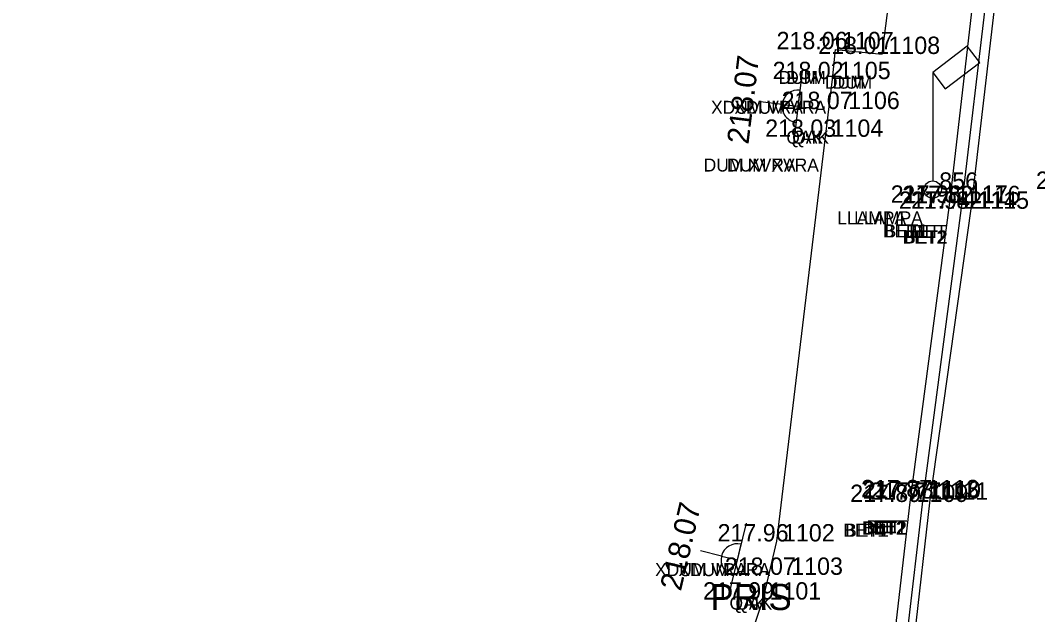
# Model space of a CAD drawing. Extents: x -471047 to -470889, y -1102859 to -1102000.
# Drawn here: x -471002.87 to -470979.42, y -1102513.11 to -1102499.4 of the extents above; entities that cross this region are included whole.
import ezdxf

# ---------------------------------------------------------------- set-up
doc = ezdxf.new("R2010")
doc.units = 0
for name, color, linetype in [('Vrstva 1', 7, 'Continuous'), ('Vrstva 10', 7, 'Continuous'), ('Vrstva 12', 7, 'Continuous'), ('Vrstva 13', 7, 'Continuous'), ('Vrstva 22', 7, 'Continuous'), ('Vrstva 23', 7, 'Continuous'), ('Vrstva 34', 7, 'Continuous'), ('Vrstva 35', 7, 'Continuous'), ('Vrstva 36', 7, 'Continuous'), ('Vrstva 38', 7, 'Continuous'), ('Vrstva 5', 7, 'Continuous'), ('Vrstva 7', 7, 'Continuous'), ('Vrstva 8', 7, 'Continuous')]:
    doc.layers.add(name, color=color, linetype=linetype)

msp = doc.modelspace()

# ---------------------------------------------------------------- linework, layer by layer
at = {"layer": 'Vrstva 1'}
for points in [[(-471040.344, -1102858.385), (-471031.676, -1102846.187), (-471026.357, -1102838.629), (-471023.212, -1102833.975), (-471019.21, -1102827.465), (-471016.861, -1102823.272), (-471013.099, -1102815.912), (-471010.824, -1102810.955), (-471007.329, -1102802.292), (-471005.34, -1102796.515), (-471002.842, -1102787.838), (-471001.3, -1102780.997), (-471000.19, -1102774.713), (-470999.247, -1102768.204), (-470998.794, -1102764.784), (-470997.199, -1102751.812), (-470994.899, -1102732.807), (-470992.551, -1102713.262), (-470990.326, -1102694.887), (-470988.122, -1102676.57), (-470985.812, -1102657.305), (-470983.537, -1102638.407), (-470981.386, -1102620.622), (-470979.843, -1102608.014), (-470976.377, -1102579.253), (-470972.945, -1102550.69), (-470970.475, -1102530.206), (-470967.905, -1102508.801), (-470965.053, -1102485.131), (-470962.734, -1102465.9), (-470960.173, -1102444.812), (-470957.795, -1102425.103), (-470954.965, -1102401.839), (-470953.834, -1102392.574), (-470952.33, -1102379.985), (-470950.744, -1102366.853), (-470948.978, -1102352.106), (-470947.037, -1102335.844), (-470944.949, -1102318.462), (-470944.013, -1102310.745), (-470942.39, -1102297.267), (-470939.519, -1102273.45), (-470937.593, -1102257.43), (-470936.064, -1102244.81), (-470934.114, -1102228.634), (-470931.621, -1102207.856), (-470929.536, -1102190.857), (-470926.572, -1102166.31), (-470924.91, -1102152.663), (-470923.413, -1102140.333), (-470921.923, -1102127.669), (-470921.155, -1102120.084), (-470920.446, -1102109.574), (-470919.912, -1102099.137), (-470919.63, -1102088.981), (-470919.523, -1102081.193), (-470919.563, -1102070.395), (-470919.714, -1102064.236), (-470920.134, -1102054.704), (-470920.462, -1102047.615), (-470920.599, -1102044.52), (-470920.743, -1102041.873), (-470921.125, -1102034.455), (-470921.774, -1102030.337), (-470922.418, -1102027.787), (-470923.734, -1102023.93), (-470924.872, -1102021.434), (-470926.752, -1102018.182), (-470927.953, -1102016.45), (-470929.616, -1102014.424), (-470932.252, -1102011.756), (-470935.111, -1102009.425), (-470938.391, -1102007.371), (-470942.651, -1102005.401)], [(-471041.328, -1102857.18), (-471032.144, -1102844.242), (-471027.583, -1102837.763), (-471024.388, -1102833.028), (-471020.451, -1102826.6), (-471018.089, -1102822.378), (-471014.542, -1102815.445), (-471012.233, -1102810.418), (-471009.247, -1102803.108), (-471006.795, -1102796.098), (-471004.315, -1102787.532), (-471002.782, -1102780.723), (-471001.674, -1102774.458), (-471000.75, -1102768.095), (-471000.28, -1102764.601), (-470998.692, -1102751.741), (-470996.378, -1102732.635), (-470994.028, -1102713.058), (-470991.808, -1102694.749), (-470989.616, -1102676.447), (-470987.284, -1102657.013), (-470985.031, -1102638.272), (-470982.87, -1102620.431), (-470981.334, -1102607.933), (-470977.881, -1102579.263), (-470974.429, -1102550.492), (-470971.964, -1102530.054), (-470969.391, -1102508.607), (-470966.54, -1102484.984), (-470964.231, -1102465.853), (-470961.679, -1102444.752), (-470959.304, -1102425.078), (-470956.455, -1102401.634), (-470955.339, -1102392.489), (-470953.812, -1102379.71), (-470952.249, -1102366.808), (-470950.479, -1102352.023), (-470948.536, -1102335.868), (-470946.426, -1102318.233), (-470945.493, -1102310.531), (-470943.864, -1102297.013), (-470940.984, -1102273.071), (-470939.078, -1102257.195), (-470937.559, -1102244.684), (-470935.592, -1102228.353), (-470933.101, -1102207.653), (-470931.011, -1102190.57), (-470928.046, -1102166.021), (-470926.409, -1102152.578), (-470924.898, -1102140.121), (-470923.427, -1102127.544), (-470922.647, -1102119.826), (-470921.919, -1102109.229), (-470921.42, -1102099.134), (-470921.127, -1102089.016), (-470921.023, -1102081.453), (-470921.061, -1102070.468), (-470921.209, -1102064.314), (-470921.666, -1102053.966), (-470922.156, -1102043.345), (-470922.299, -1102039.934), (-470922.637, -1102034.36), (-470923.091, -1102031.241), (-470923.847, -1102028.247), (-470925.083, -1102024.594), (-470926.222, -1102022.086), (-470928.04, -1102018.943), (-470929.138, -1102017.357), (-470930.929, -1102015.175), (-470933.062, -1102013.049), (-470936.379, -1102010.368), (-470939.169, -1102008.662), (-470942.899, -1102006.906), (-470945.661, -1102005.908)], [(-471043.557, -1102855.955), (-471035.129, -1102844.026), (-471029.872, -1102836.499), (-471026.577, -1102831.578), (-471022.675, -1102825.415), (-471020.123, -1102821.053), (-471016.667, -1102814.59), (-471014.208, -1102809.45), (-471011.177, -1102802.451), (-471008.55, -1102795.333), (-471006.082, -1102787.209), (-471004.464, -1102780.376), (-471003.265, -1102774.167), (-471002.327, -1102767.948), (-471001.636, -1102762.527), (-471000.297, -1102751.605), (-470997.959, -1102732.524), (-470995.602, -1102712.802), (-470993.412, -1102694.623), (-470991.21, -1102676.17), (-470988.891, -1102656.857), (-470986.625, -1102638.083), (-470984.455, -1102620.195), (-470982.936, -1102607.733), (-470979.497, -1102579.223), (-470976.023, -1102550.279), (-470973.554, -1102529.822), (-470970.991, -1102508.497), (-470968.146, -1102484.787), (-470965.835, -1102465.72), (-470963.284, -1102444.529), (-470960.91, -1102424.942), (-470958.043, -1102401.343), (-470956.946, -1102392.356), (-470955.396, -1102379.408), (-470953.851, -1102366.636), (-470952.049, -1102351.733), (-470950.124, -1102335.611), (-470948.034, -1102318.083), (-470947.094, -1102310.328), (-470945.421, -1102296.51), (-470942.58, -1102272.848), (-470940.675, -1102256.948), (-470939.176, -1102244.526), (-470937.187, -1102228.174), (-470934.708, -1102207.467), (-470932.621, -1102190.433), (-470929.634, -1102165.778), (-470928.004, -1102152.415), (-470926.45, -1102139.595), (-470925.003, -1102127.418), (-470924.249, -1102119.695), (-470923.515, -1102109.093), (-470923.018, -1102099.069), (-470922.711, -1102088.911), (-470922.643, -1102081.356), (-470922.797, -1102070.414), (-470923.018, -1102064.454), (-470923.52, -1102053.203), (-470923.823, -1102047.529), (-470924.123, -1102041.506), (-470924.462, -1102037.486), (-470924.934, -1102031.904), (-470925.664, -1102028.672), (-470926.771, -1102025.506), (-470927.959, -1102022.914), (-470929.674, -1102020.028), (-470930.76, -1102018.498), (-470932.447, -1102016.478), (-470935.215, -1102013.816), (-470937.644, -1102011.98), (-470940.381, -1102010.371), (-470943.968, -1102008.669), (-470947.145, -1102007.524), (-470950.874, -1102006.74)], [(-471044.756, -1102855.056), (-471036.376, -1102843.177), (-471031.167, -1102835.741), (-471027.859, -1102830.8), (-471023.934, -1102824.593), (-471021.43, -1102820.312), (-471018.011, -1102813.91), (-471015.536, -1102808.75), (-471012.578, -1102801.897), (-471009.95, -1102794.77), (-471007.561, -1102786.914), (-471005.936, -1102780.074), (-471004.727, -1102773.818), (-471003.828, -1102767.827), (-471003.121, -1102762.345), (-471001.787, -1102751.467), (-470999.446, -1102732.348), (-470997.073, -1102712.539), (-470994.902, -1102694.521), (-470992.696, -1102676.023), (-470990.376, -1102656.68), (-470988.131, -1102638.071), (-470985.947, -1102620.018), (-470984.417, -1102607.512), (-470980.993, -1102579.08), (-470977.514, -1102550.137), (-470975.048, -1102529.649), (-470972.488, -1102508.37), (-470969.618, -1102484.508), (-470967.34, -1102465.669), (-470964.767, -1102444.39), (-470962.402, -1102424.781), (-470959.534, -1102401.193), (-470958.432, -1102392.151), (-470956.883, -1102379.208), (-470955.335, -1102366.424), (-470953.535, -1102351.506), (-470951.606, -1102335.399), (-470949.519, -1102317.94), (-470948.575, -1102310.159), (-470946.889, -1102296.144), (-470944.056, -1102272.618), (-470942.139, -1102256.659), (-470940.657, -1102244.341), (-470938.638, -1102227.749), (-470936.19, -1102207.298), (-470934.102, -1102190.255), (-470931.124, -1102165.639), (-470929.492, -1102152.254), (-470927.915, -1102139.252), (-470926.46, -1102127.103), (-470925.74, -1102119.604), (-470925.012, -1102108.913), (-470924.523, -1102099.054), (-470924.217, -1102088.866), (-470924.148, -1102081.334), (-470924.301, -1102070.391), (-470924.518, -1102064.43), (-470924.97, -1102054.435), (-470925.588, -1102041.569), (-470925.963, -1102035.313), (-470926.405, -1102032.225), (-470927.078, -1102029.198), (-470928.123, -1102026.148), (-470929.318, -1102023.558), (-470930.84, -1102020.97), (-470931.868, -1102019.515), (-470933.443, -1102017.605), (-470936.26, -1102014.885), (-470938.429, -1102013.255), (-470941.213, -1102011.639), (-470944.847, -1102009.927), (-470947.723, -1102008.912), (-470951.444, -1102008.161), (-470954.511, -1102007.931), (-470957.895, -1102008.041)]]:
    msp.add_spline(points, degree=3, dxfattribs=at)
at = {"layer": 'Vrstva 10'}
for p, q in [((-470983.005, -1102500.182), (-470982.765, -1102498.342)), ((-470984.154, -1102500.757), (-470984.08, -1102500.073)), ((-470984.08, -1102500.073), (-470983.005, -1102500.182)), ((-470985.437, -1102511.416), (-470984.315, -1102502.093)), ((-470986.085, -1102513.749), (-470985.751, -1102512.761))]:
    msp.add_line(p, q, dxfattribs=at)
at = {"layer": 'Vrstva 12'}
for p, q in [((-470984.315, -1102502.093), (-470984.154, -1102500.757)), ((-470985.751, -1102512.761), (-470985.437, -1102511.416))]:
    msp.add_line(p, q, dxfattribs=at)
at = {"layer": 'Vrstva 13'}
for p, q in [((-470985.045, -1102502.255), (-470984.837, -1102500.517)), ((-470984.941, -1102501.386), (-470984.897, -1102501.014)), ((-470985.314, -1102501.341), (-470985.81, -1102501.282)), ((-470985.314, -1102501.341), (-470984.941, -1102501.386)), ((-470985.289, -1102501.344), (-470985.289, -1102501.344)), ((-470986.552, -1102512.697), (-470986.136, -1102510.997)), ((-470986.344, -1102511.847), (-470986.255, -1102511.483)), ((-470986.708, -1102511.758), (-470987.194, -1102511.639)), ((-470986.708, -1102511.758), (-470986.344, -1102511.847)), ((-470986.684, -1102511.764), (-470986.684, -1102511.764))]:
    msp.add_line(p, q, dxfattribs=at)
for centre, start, end in [((-470984.941, -1102501.386), 83.1782, 173.1782), ((-470984.941, -1102501.386), 173.1782, 263.1782), ((-470986.344, -1102511.847), 76.2312, 166.2312), ((-470986.344, -1102511.847), 166.2312, 256.2312)]:
    msp.add_arc(centre, 0.375, start, end, dxfattribs=at)
at = {"layer": 'Vrstva 23'}
for p, q in [((-470981.048, -1102500.002), (-470981.843, -1102500.607)), ((-470980.758, -1102500.38), (-470981.048, -1102500.002)), ((-470981.556, -1102500.984), (-470980.758, -1102500.38)), ((-470981.843, -1102500.607), (-470981.843, -1102503.107)), ((-470981.843, -1102500.607), (-470981.556, -1102500.984))]:
    msp.add_line(p, q, dxfattribs=at)
msp.add_circle((-470981.843, -1102503.307), 0.2, dxfattribs=at)
at = {"layer": 'Vrstva 34'}
for p, q in [((-470984.08, -1102500.07), (-470984.08, -1102500.07)), ((-470983.01, -1102500.18), (-470983.01, -1102500.18)), ((-470984.15, -1102500.76), (-470984.15, -1102500.76)), ((-470983.94, -1102501.45), (-470983.94, -1102501.45)), ((-470984.32, -1102502.09), (-470984.32, -1102502.09)), ((-470981.84, -1102503.31), (-470981.84, -1102503.31)), ((-470981.45, -1102503.61), (-470981.45, -1102503.61)), ((-470981.24, -1102503.75), (-470981.24, -1102503.75)), ((-470981.16, -1102503.62), (-470981.16, -1102503.62)), ((-470980.96, -1102503.75), (-470980.96, -1102503.75)), ((-470982.36, -1102510.51), (-470982.36, -1102510.51)), ((-470982.11, -1102510.4), (-470982.11, -1102510.4)), ((-470982.11, -1102510.4), (-470982.11, -1102510.4)), ((-470982.07, -1102510.43), (-470982.07, -1102510.43)), ((-470981.9, -1102510.46), (-470981.9, -1102510.46)), ((-470985.44, -1102511.42), (-470985.44, -1102511.42)), ((-470985.25, -1102512.19), (-470985.25, -1102512.19)), ((-470985.75, -1102512.76), (-470985.75, -1102512.76))]:
    msp.add_line(p, q, dxfattribs=at)
at = {"layer": 'Vrstva 5'}
for p, q in [((-470980.959, -1102503.748), (-470979.431, -1102490.73)), ((-470981.897, -1102510.461), (-470980.959, -1102503.748)), ((-470983.255, -1102522.278), (-470981.897, -1102510.461))]:
    msp.add_line(p, q, dxfattribs=at)
at = {"layer": 'Vrstva 7'}
for p, q in [((-470981.45, -1102503.608), (-470979.963, -1102490.673)), ((-470982.358, -1102510.512), (-470981.45, -1102503.608)), ((-470983.732, -1102522.183), (-470982.358, -1102510.512))]:
    msp.add_line(p, q, dxfattribs=at)
at = {"layer": 'Vrstva 8'}
for p, q in [((-470981.165, -1102503.616), (-470979.641, -1102490.702)), ((-470982.065, -1102510.429), (-470981.165, -1102503.616)), ((-470983.44, -1102522.204), (-470982.065, -1102510.429))]:
    msp.add_line(p, q, dxfattribs=at)

# ---------------------------------------------------------------- texts
at = {"layer": 'Vrstva 22'}
for rotation, p in [(83.0688, (-470986.089, -1102502.276)), (76.8592, (-470987.646, -1102512.582))]:
    msp.add_text('218.07', height=0.5, rotation=rotation, dxfattribs=at).set_placement(p)
at = {"layer": 'Vrstva 23'}
msp.add_text('PRIS', height=0.6, dxfattribs=at).set_placement((-470986.964, -1102513.002))
at = {"layer": 'Vrstva 35'}
for s, p in [('DUM', (-470985.395, -1102500.87)), ('DUM', (-470985.219, -1102500.87)), ('DUM', (-470984.325, -1102500.98)), ('DUM', (-470984.149, -1102500.98)), ('XDUM VRA', (-470986.95, -1102501.56)), ('XDUM VRA', (-470986.414, -1102501.56)), ('QAK', (-470985.215, -1102502.25)), ('QAK', (-470985.079, -1102502.25)), ('DUM XVRA', (-470987.12, -1102502.89)), ('DUM XVRA', (-470986.584, -1102502.89)), ('LLAMPA', (-470984.04, -1102504.11)), ('LLAMPA', (-470983.654, -1102504.11)), ('BET1', (-470982.992, -1102504.41)), ('BET1', (-470982.95, -1102504.41)), ('BET2', (-470982.535, -1102504.55)), ('BET2', (-470982.501, -1102504.55)), ('BET', (-470982.46, -1102504.42)), ('BET', (-470982.299, -1102504.42)), ('BET1', (-470983.902, -1102511.31)), ('BET1', (-470983.86, -1102511.31)), ('BET2', (-470983.475, -1102511.26)), ('BET2', (-470983.441, -1102511.26)), ('BET', (-470983.37, -1102511.23)), ('BET', (-470983.209, -1102511.23)), ('XDUM VRA', (-470988.24, -1102512.22)), ('XDUM VRA', (-470987.704, -1102512.22)), ('QAK', (-470986.525, -1102512.99)), ('QAK', (-470986.389, -1102512.99))]:
    msp.add_text(s, height=0.3, dxfattribs=at).set_placement(p)
at = {"layer": 'Vrstva 36'}
for s, p in [(' 1107', (-470984.08, -1102500.07)), (' 1108', (-470983.01, -1102500.18)), (' 1105', (-470984.15, -1102500.76)), (' 1106', (-470983.94, -1102501.45)), (' 1104', (-470984.32, -1102502.09)), (' 856', (-470981.84, -1102503.31)), (' 1117', (-470981.45, -1102503.61)), (' 1116', (-470981.16, -1102503.62)), (' 1114', (-470981.24, -1102503.75)), (' 1115', (-470980.96, -1102503.75)), (' 1109', (-470982.36, -1102510.51)), (' 1112', (-470982.11, -1102510.4)), (' 1113', (-470982.11, -1102510.4)), (' 1110', (-470982.07, -1102510.43)), (' 1111', (-470981.9, -1102510.46)), (' 1102', (-470985.44, -1102511.42)), (' 1103', (-470985.25, -1102512.19)), (' 1101', (-470985.75, -1102512.76))]:
    msp.add_text(s, height=0.4, dxfattribs=at).set_placement(p)
at = {"layer": 'Vrstva 38'}
for s, p in [('218.06 ', (-470985.44, -1102500.07)), ('218.01 ', (-470984.48, -1102500.18)), ('218.02 ', (-470985.531, -1102500.76)), ('218.07 ', (-470985.323, -1102501.45)), ('218.03 ', (-470985.703, -1102502.09)), ('217.94 ', (-470979.462, -1102503.29)), ('217.96 ', (-470982.81, -1102503.61)), ('217.82 ', (-470982.541, -1102503.62)), ('217.94 ', (-470982.622, -1102503.75)), ('217.82 ', (-470982.341, -1102503.75)), ('217.89 ', (-470983.744, -1102510.51)), ('217.87 ', (-470983.493, -1102510.4)), ('217.87 ', (-470983.493, -1102510.4)), ('217.78 ', (-470983.454, -1102510.43)), ('217.77 ', (-470983.283, -1102510.46)), ('217.96 ', (-470986.8, -1102511.42)), ('218.07 ', (-470986.633, -1102512.19)), ('217.99 ', (-470987.134, -1102512.76))]:
    msp.add_text(s, height=0.4, dxfattribs=at).set_placement(p)

doc.saveas('drawing.dxf')
